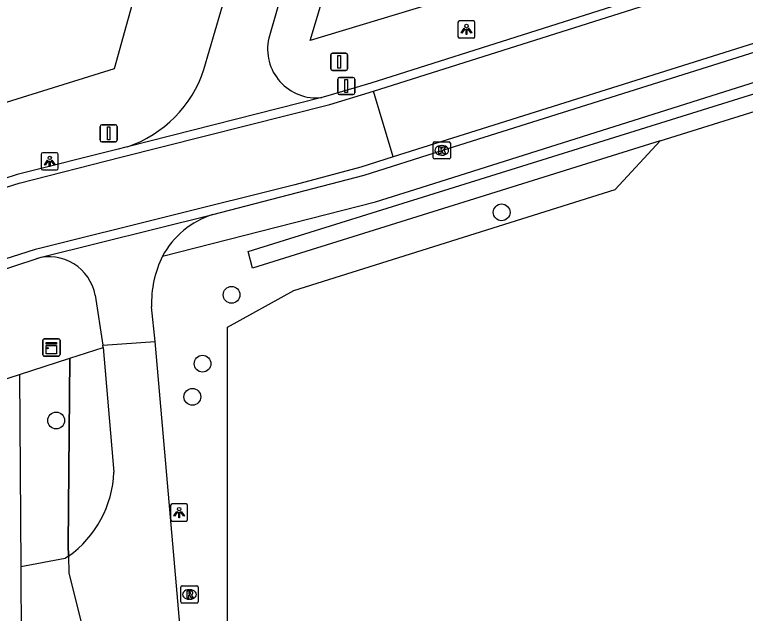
# Model space of a CAD drawing. Extents: x 162880 to 165536, y 384011 to 385179.
# Drawn here: x 163735.02 to 163777.66, y 384483.21 to 384518.16 of the extents above; entities that cross this region are included whole.
import ezdxf

# ---------------------------------------------------------------- set-up
doc = ezdxf.new("R2010")
doc.units = 0
for name, color, linetype in [('IMGEO_Afsluitpaal', 7, 'Continuous'), ('IMGEO_Berm_groen', 7, 'Continuous'), ('IMGEO_Boom', 7, 'Continuous'), ('IMGEO_Bouwland', 7, 'Continuous'), ('IMGEO_Groenvoorziening', 7, 'Continuous'), ('IMGEO_Haag', 7, 'Continuous'), ('IMGEO_Hek', 7, 'Continuous'), ('IMGEO_Kast', 7, 'Continuous'), ('IMGEO_Kolk', 7, 'Continuous'), ('IMGEO_Lichtpunt', 7, 'Continuous'), ('IMGEO_Loofbos', 7, 'Continuous'), ('IMGEO_Rijbaan_lokaal_gesloten', 7, 'Continuous'), ('IMGEO_Rijbaan_lokaal_open', 7, 'Continuous'), ('IMGEO_Rioolput', 7, 'Continuous'), ('IMGEO_Voetpad_open', 7, 'Continuous')]:
    doc.layers.add(name, color=color, linetype=linetype)

msp = doc.modelspace()

# ---------------------------------------------------------------- linework, layer by layer
at = {"layer": 'IMGEO_Afsluitpaal'}
for p, q in [((163753.463, 384515.004), (163753.463, 384515.804)), ((163753.463, 384515.804), (163753.463, 384515.004)), ((163753.563, 384515.904), (163754.353, 384515.904)), ((163754.353, 384515.904), (163753.563, 384515.904)), ((163754.453, 384515.804), (163754.453, 384515.004)), ((163754.453, 384515.004), (163754.453, 384515.804)), ((163754.353, 384514.904), (163753.563, 384514.904)), ((163753.563, 384514.904), (163754.353, 384514.904)), ((163753.875, 384513.592), (163753.875, 384514.392)), ((163753.875, 384514.392), (163753.875, 384513.592)), ((163753.975, 384514.492), (163754.765, 384514.492)), ((163754.765, 384514.492), (163753.975, 384514.492)), ((163754.865, 384514.392), (163754.865, 384513.592)), ((163754.865, 384513.592), (163754.865, 384514.392)), ((163754.765, 384513.492), (163753.975, 384513.492)), ((163753.975, 384513.492), (163754.765, 384513.492)), ((163740.111, 384511.729), (163740.901, 384511.729)), ((163740.901, 384511.729), (163740.111, 384511.729)), ((163740.011, 384510.829), (163740.011, 384511.629)), ((163740.011, 384511.629), (163740.011, 384510.829)), ((163741.001, 384511.629), (163741.001, 384510.829)), ((163741.001, 384510.829), (163741.001, 384511.629)), ((163740.901, 384510.729), (163740.111, 384510.729)), ((163740.111, 384510.729), (163740.901, 384510.729))]:
    msp.add_line(p, q, dxfattribs=at)
for points in [[(163753.883, 384515.779), (163754.033, 384515.779), (163754.033, 384515.029), (163753.883, 384515.029), (163753.883, 384515.779)], [(163754.295, 384514.367), (163754.445, 384514.367), (163754.445, 384513.617), (163754.295, 384513.617), (163754.295, 384514.367)], [(163740.431, 384511.604), (163740.581, 384511.604), (163740.581, 384510.854), (163740.431, 384510.854), (163740.431, 384511.604)]]:
    msp.add_lwpolyline(points, dxfattribs=at)
for centre, start, end in [((163753.563, 384515.804), 90, 180), ((163753.563, 384515.804), 90, 180), ((163754.353, 384515.804), 0, 90), ((163754.353, 384515.804), 360, 90), ((163753.563, 384515.004), 180, 270), ((163753.563, 384515.004), 180, 270), ((163754.353, 384515.004), 270, 0), ((163754.353, 384515.004), 270, 0), ((163753.975, 384514.392), 90, 180), ((163753.975, 384514.392), 90, 180), ((163754.765, 384514.392), 0, 90), ((163754.765, 384514.392), 360, 90), ((163753.975, 384513.592), 180, 270), ((163753.975, 384513.592), 180, 270), ((163754.765, 384513.592), 270, 0), ((163754.765, 384513.592), 270, 0), ((163740.111, 384511.629), 90, 180), ((163740.111, 384511.629), 90, 180), ((163740.901, 384511.629), 0, 90), ((163740.901, 384511.629), 360, 90), ((163740.111, 384510.829), 180, 270), ((163740.111, 384510.829), 180, 270), ((163740.901, 384510.829), 270, 0), ((163740.901, 384510.829), 270, 0)]:
    msp.add_arc(centre, 0.1, start, end, dxfattribs=at)
at = {"layer": 'IMGEO_Berm_groen'}
for points in [[(163738.245, 384498.107), (163740.185, 384498.733)], [(163735.296, 384497.157), (163738.245, 384498.107)], [(163673.525, 384477.235), (163735.296, 384497.157)]]:
    msp.add_lwpolyline(points, dxfattribs=at)
at = {"layer": 'IMGEO_Boom'}
for centre in [(163763.439, 384506.618), (163747.682, 384501.805), (163745.988, 384497.782), (163745.392, 384495.849), (163737.444, 384494.465)]:
    msp.add_circle(centre, 0.489, dxfattribs=at)
at = {"layer": 'IMGEO_Bouwland'}
msp.add_lwpolyline([(163950.521, 384501.908), (163867.186, 384478.711), (163754.823, 384449.705), (163751.685, 384456.628), (163749.654, 384464.659), (163749.377, 384469.459), (163747.438, 384482.013), (163747.438, 384499.922), (163751.31, 384502.046), (163770.073, 384507.956), (163772.691, 384510.794)], dxfattribs=at)
at = {"layer": 'IMGEO_Groenvoorziening'}
for points in [[(163777.851, 384524.403), (163752.269, 384516.65), (163768.498, 384570.754)], [(163738.162, 384486.542), (163738.15, 384487.194), (163738.245, 384498.107)], [(163735.296, 384497.157), (163735.379, 384485.927)]]:
    msp.add_lwpolyline(points, dxfattribs=at)
at = {"layer": 'IMGEO_Haag'}
for points in [[(163772.691, 384510.794), (163748.898, 384503.363), (163748.645, 384504.331), (163798.055, 384519.764), (163804.144, 384521.512), (163814.635, 384523.939), (163855.656, 384532.338)], [(163772.691, 384510.794), (163798.342, 384518.806), (163804.4, 384520.545), (163814.844, 384522.961), (163855.899, 384531.368)]]:
    msp.add_lwpolyline(points, dxfattribs=at)
at = {"layer": 'IMGEO_Hek'}
for points in [[(163735.296, 384497.157), (163738.245, 384498.107)], [(163738.245, 384498.107), (163738.15, 384487.194)], [(163673.525, 384477.235), (163735.296, 384497.157)], [(163738.15, 384487.194), (163738.162, 384486.542)]]:
    msp.add_lwpolyline(points, dxfattribs=at)
at = {"layer": 'IMGEO_Kast'}
for p, q in [((163736.669, 384498.301), (163736.669, 384499.142)), ((163736.669, 384499.142), (163736.669, 384498.301)), ((163736.744, 384499.226), (163737.585, 384499.226)), ((163737.585, 384499.226), (163736.744, 384499.226)), ((163737.669, 384499.151), (163737.669, 384498.31)), ((163737.669, 384498.31), (163737.669, 384499.151)), ((163737.594, 384498.226), (163736.753, 384498.226)), ((163736.753, 384498.226), (163737.594, 384498.226))]:
    msp.add_line(p, q, dxfattribs=at)
for points in [[(163736.864, 384499.016), (163737.464, 384499.016), (163737.464, 384498.931), (163736.864, 384498.931), (163736.864, 384499.016)], [(163736.864, 384498.841), (163737.464, 384498.841), (163737.464, 384498.352), (163736.864, 384498.352), (163736.864, 384498.841)]]:
    msp.add_lwpolyline(points, dxfattribs=at)
msp.add_circle((163736.948, 384498.69), 0.0377, dxfattribs=at)
for centre, start, end in [((163736.747, 384499.148), 92.4484, 184.2845), ((163736.747, 384499.148), 92.4484, 184.2845), ((163737.591, 384499.148), 2.4484, 94.2845), ((163737.591, 384499.148), 2.4484, 94.2845), ((163736.747, 384498.304), 182.4484, 274.2845), ((163736.747, 384498.304), 182.4484, 274.2845), ((163737.591, 384498.304), 272.4484, 4.2845), ((163737.591, 384498.304), 272.4484, 4.2845)]:
    msp.add_arc(centre, 0.0779, start, end, dxfattribs=at)
at = {"layer": 'IMGEO_Kolk'}
for p, q in [((163759.446, 384509.81), (163759.446, 384510.662)), ((163759.521, 384510.736), (163760.373, 384510.736)), ((163759.934, 384510.516), (163759.959, 384510.516)), ((163760.447, 384510.662), (163760.447, 384509.81)), ((163760.373, 384509.736), (163759.521, 384509.736)), ((163759.957, 384509.956), (163759.932, 384509.956))]:
    msp.add_line(p, q, dxfattribs=at)
for points in [[(163759.446, 384509.81), (163759.446, 384510.662)], [(163759.521, 384510.736), (163760.373, 384510.736)], [(163760.447, 384510.662), (163760.447, 384509.81)], [(163759.767, 384510.436), (163759.89, 384510.436), (163759.89, 384510.285), (163760.02, 384510.436), (163760.184, 384510.436), (163760.038, 384510.285), (163760.191, 384510.036), (163760.039, 384510.036), (163759.954, 384510.2), (163759.89, 384510.133), (163759.89, 384510.036), (163759.767, 384510.036), (163759.767, 384510.436)], [(163760.373, 384509.736), (163759.521, 384509.736)]]:
    msp.add_lwpolyline(points, dxfattribs=at)
for centre, start, end in [((163759.523, 384510.66), 91.552, 178.448), ((163759.523, 384510.66), 91.552, 178.448), ((163760.371, 384510.66), 1.552, 88.448), ((163760.371, 384510.66), 1.552, 88.448), ((163759.523, 384509.812), 181.552, 268.448), ((163759.523, 384509.812), 181.552, 268.448), ((163760.371, 384509.812), 271.552, 358.448), ((163760.371, 384509.812), 271.552, 358.448)]:
    msp.add_arc(centre, 0.0765, start, end, dxfattribs=at)
for centre, major_axis, ratio, start_param, end_param in [((163759.933, 384510.236), (-0.387, 0.002), 0.722429, 4.712389, 7.853982), ((163759.958, 384510.236), (-0.39, 0.002), 0.717154, 1.570796, 4.712389)]:
    msp.add_ellipse(centre, major_axis=major_axis, ratio=ratio, start_param=start_param, end_param=end_param, dxfattribs=at)
at = {"layer": 'IMGEO_Lichtpunt'}
for p, q in [((163760.888, 384517.698), (163760.888, 384516.891)), ((163760.888, 384517.698), (163760.888, 384516.891)), ((163761.79, 384517.793), (163760.982, 384517.793)), ((163761.79, 384517.793), (163760.982, 384517.793)), ((163761.884, 384516.891), (163761.884, 384517.698)), ((163761.884, 384516.891), (163761.884, 384517.698)), ((163760.982, 384516.797), (163761.79, 384516.797)), ((163760.982, 384516.797), (163761.79, 384516.797)), ((163737.471, 384510.092), (163736.663, 384510.092)), ((163737.471, 384510.092), (163736.663, 384510.092)), ((163736.569, 384509.997), (163736.569, 384509.19)), ((163736.569, 384509.997), (163736.569, 384509.19)), ((163737.565, 384509.19), (163737.565, 384509.997)), ((163737.565, 384509.19), (163737.565, 384509.997)), ((163736.663, 384509.096), (163737.471, 384509.096)), ((163736.663, 384509.096), (163737.471, 384509.096)), ((163745.023, 384489.594), (163744.215, 384489.594)), ((163745.023, 384489.594), (163744.215, 384489.594)), ((163744.121, 384489.499), (163744.121, 384488.692)), ((163744.121, 384489.499), (163744.121, 384488.692)), ((163745.117, 384488.692), (163745.117, 384489.499)), ((163745.117, 384488.692), (163745.117, 384489.499)), ((163744.215, 384488.598), (163745.023, 384488.598)), ((163744.215, 384488.598), (163745.023, 384488.598))]:
    msp.add_line(p, q, dxfattribs=at)
for points in [[(163761.262, 384517.362), (163761.301, 384517.334), (163761.113, 384517.072), (163761.075, 384517.099), (163761.262, 384517.362)], [(163761.364, 384517.314), (163761.411, 384517.314), (163761.411, 384516.992), (163761.364, 384516.992), (163761.364, 384517.314)], [(163761.474, 384517.334), (163761.512, 384517.361), (163761.699, 384517.099), (163761.66, 384517.071), (163761.474, 384517.334)], [(163736.943, 384509.661), (163736.982, 384509.633), (163736.794, 384509.371), (163736.756, 384509.398), (163736.943, 384509.661)], [(163737.045, 384509.613), (163737.092, 384509.613), (163737.092, 384509.291), (163737.045, 384509.291), (163737.045, 384509.613)], [(163737.155, 384509.633), (163737.193, 384509.66), (163737.38, 384509.398), (163737.341, 384509.37), (163737.155, 384509.633)], [(163744.495, 384489.163), (163744.534, 384489.135), (163744.346, 384488.873), (163744.308, 384488.9), (163744.495, 384489.163)], [(163744.707, 384489.135), (163744.745, 384489.162), (163744.932, 384488.9), (163744.893, 384488.872), (163744.707, 384489.135)], [(163744.597, 384489.115), (163744.644, 384489.115), (163744.644, 384488.793), (163744.597, 384488.793), (163744.597, 384489.115)]]:
    msp.add_lwpolyline(points, dxfattribs=at)
for centre in [(163761.387, 384517.496), (163737.068, 384509.795), (163744.62, 384489.297)]:
    msp.add_circle(centre, 0.0994, dxfattribs=at)
for centre, start, end in [((163760.982, 384517.698), 90, 180), ((163760.982, 384517.698), 90, 180), ((163761.79, 384517.698), 0, 90), ((163761.79, 384517.698), 0, 90), ((163760.982, 384516.891), 180, 270), ((163760.982, 384516.891), 180, 270), ((163761.79, 384516.891), 270, 0), ((163761.79, 384516.891), 270, 360), ((163736.663, 384509.997), 90, 180), ((163736.663, 384509.997), 90, 180), ((163737.471, 384509.997), 0, 90), ((163737.471, 384509.997), 0, 90), ((163736.663, 384509.19), 180, 270), ((163736.663, 384509.19), 180, 270), ((163737.471, 384509.19), 270, 0), ((163737.471, 384509.19), 270, 360), ((163744.215, 384489.499), 90, 180), ((163744.215, 384489.499), 90, 180), ((163745.023, 384489.499), 0, 90), ((163745.023, 384489.499), 0, 90), ((163744.215, 384488.692), 180, 270), ((163744.215, 384488.692), 180, 270), ((163745.023, 384488.692), 270, 0), ((163745.023, 384488.692), 270, 360)]:
    msp.add_arc(centre, 0.0946, start, end, dxfattribs=at)
at = {"layer": 'IMGEO_Loofbos'}
msp.add_lwpolyline([(163749.199, 384545.097), (163740.833, 384514.99), (163707.984, 384504.752), (163669.151, 384492.975), (163668.711, 384492.83)], dxfattribs=at)
at = {"layer": 'IMGEO_Rijbaan_lokaal_gesloten'}
for points in [[(163755.965, 384513.688), (163786.222, 384523.282), (163791.418, 384524.876)], [(163780.232, 384517.137), (163757.115, 384509.864)], [(163732.744, 384507.516), (163735.282, 384508.322), (163741.21, 384509.831), (163753.419, 384512.911), (163755.965, 384513.688)], [(163757.115, 384509.864), (163755.965, 384513.688)], [(163757.115, 384509.864), (163755.228, 384509.255), (163751.375, 384508.217), (163736.556, 384504.526), (163736.228, 384504.447), (163733.943, 384503.731)]]:
    msp.add_lwpolyline(points, dxfattribs=at)
at = {"layer": 'IMGEO_Rijbaan_lokaal_open'}
for points in [[(163791.216, 384525.336), (163785.969, 384523.751), (163755.812, 384514.166), (163753.158, 384513.373), (163752.94, 384513.318)], [(163746.591, 384506.492), (163755.421, 384508.79), (163759.947, 384510.236), (163780.394, 384516.674)], [(163752.94, 384513.318), (163741.607, 384510.449)], [(163741.607, 384510.449), (163741.517, 384510.426), (163741.054, 384510.309), (163735.16, 384508.836), (163732.632, 384508.009), (163731.366, 384507.637)], [(163736.271, 384503.913), (163736.561, 384504.005), (163746.591, 384506.492)], [(163673.457, 384484.009), (163733.882, 384503.128), (163736.271, 384503.913)], [(163739.718, 384501.777), (163740.174, 384498.86)], [(163743.213, 384499.073), (163743.012, 384501.102)], [(163740.174, 384498.86), (163743.213, 384499.073)], [(163744.713, 384481.919), (163743.896, 384491.268), (163743.213, 384499.073)], [(163740.185, 384498.733), (163740.174, 384498.86)], [(163740.185, 384498.733), (163740.813, 384491.452)], [(163738.162, 384486.542), (163737.969, 384486.41), (163735.379, 384485.927)], [(163738.162, 384486.542), (163738.179, 384485.573), (163738.948, 384482.512)], [(163735.379, 384485.927), (163735.412, 384481.555)]]:
    msp.add_lwpolyline(points, dxfattribs=at)
for centre, radius, start, end in [((163748.127, 384501.648), 5.082, 107.5942, 151.7403), ((163749.179, 384501.312), 6.17, 153.6189, 181.9531), ((163737.039, 384501.303), 2.721, 10.0406, 106.389), ((163734.51, 384491.685), 6.308, 305.3832, 357.8859)]:
    msp.add_arc(centre, radius, start, end, dxfattribs=at)
at = {"layer": 'IMGEO_Rioolput'}
for p, q in [((163744.725, 384483.884), (163744.725, 384484.736)), ((163744.8, 384484.81), (163745.652, 384484.81)), ((163745.213, 384484.59), (163745.238, 384484.59)), ((163745.726, 384484.736), (163745.726, 384483.884)), ((163745.236, 384484.03), (163745.211, 384484.03)), ((163745.652, 384483.81), (163744.8, 384483.81))]:
    msp.add_line(p, q, dxfattribs=at)
for points in [[(163744.725, 384483.884), (163744.725, 384484.736)], [(163744.8, 384484.81), (163745.652, 384484.81)], [(163745.314, 384484.508), (163745.062, 384484.51), (163745.062, 384484.11)], [(163745.24, 384484.429), (163745.186, 384484.429), (163745.186, 384484.348)], [(163745.726, 384484.736), (163745.726, 384483.884)], [(163745.062, 384484.11), (163745.186, 384484.11), (163745.186, 384484.272), (163745.197, 384484.272)], [(163745.186, 384484.348), (163745.238, 384484.348)], [(163745.244, 384484.243), (163745.315, 384484.11), (163745.455, 384484.11), (163745.39, 384484.236)], [(163745.652, 384483.81), (163744.8, 384483.81)]]:
    msp.add_lwpolyline(points, dxfattribs=at)
for centre, radius, start, end in [((163744.802, 384484.734), 0.0765, 91.552, 178.448), ((163744.802, 384484.734), 0.0765, 91.552, 178.448), ((163745.246, 384484.333), 0.0964, 77.0061, 93.1865), ((163745.313, 384484.398), 0.109, 350.3612, 89.416), ((163745.65, 384484.734), 0.0765, 1.552, 88.448), ((163745.65, 384484.734), 0.0765, 1.552, 88.448), ((163745.196, 384484.219), 0.0533, 26.0293, 88.6989), ((163745.222, 384484.537), 0.19, 274.7715, 282.9687), ((163745.26, 384484.39), 0.0378, 276.6634, 79.6772), ((163745.311, 384484.398), 0.112, 277.5842, 350.9817), ((163745.295, 384484.183), 0.108, 29.5134, 73.7905), ((163744.802, 384483.886), 0.0765, 181.552, 268.448), ((163744.802, 384483.886), 0.0765, 181.552, 268.448), ((163745.65, 384483.886), 0.0765, 271.552, 358.448), ((163745.65, 384483.886), 0.0765, 271.552, 358.448)]:
    msp.add_arc(centre, radius, start, end, dxfattribs=at)
for centre, major_axis, ratio, start_param, end_param in [((163745.212, 384484.31), (-0.387, 0.002), 0.722429, 4.712389, 7.853982), ((163745.237, 384484.31), (-0.39, 0.002), 0.717154, 1.570796, 4.712389)]:
    msp.add_ellipse(centre, major_axis=major_axis, ratio=ratio, start_param=start_param, end_param=end_param, dxfattribs=at)
at = {"layer": 'IMGEO_Voetpad_open'}
for points in [[(163746.068, 384514.958), (163747.384, 384519.482)], [(163750.372, 384518.617), (163749.854, 384516.777)], [(163743.651, 384504.054), (163756.083, 384507.235), (163758.748, 384508.071), (163780.96, 384515.1)]]:
    msp.add_lwpolyline(points, dxfattribs=at)
for centre, radius, start, end in [((163752.626, 384516.144), 2.843, 167.129, 276.3475), ((163739.318, 384517.175), 7.104, 288.7938, 341.8194)]:
    msp.add_arc(centre, radius, start, end, dxfattribs=at)

doc.saveas('drawing.dxf')
